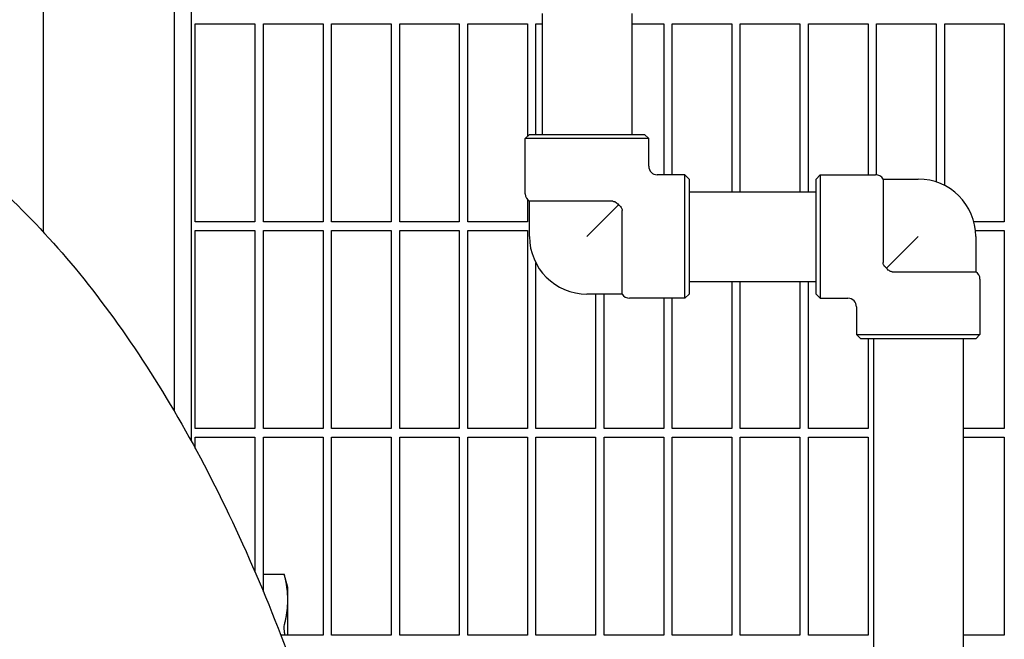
# Model space of a CAD drawing. Header units: inches. Extents: x 24 to 1128, y -69 to 748.
# Tile 649 of 656: x 738 to 752, y 632 to 641. Entities that reach past the tile are written whole.
import ezdxf

# ---------------------------------------------------------------- set-up
doc = ezdxf.new("R2010")
doc.units = ezdxf.units.IN
doc.header["$LTSCALE"] = 32
doc.header["$MEASUREMENT"] = 0
doc.layers.add('Visible (ANSI)', color=7, linetype='Continuous', lineweight=30)

msp = doc.modelspace()

# ---------------------------------------------------------------- linework, layer by layer
at = {"layer": 'Visible (ANSI)'}
for p, q in [((737.94063, 649.58853), (737.94063, 637.66083)), ((739.86063, 649.58853), (739.86063, 635.0355)), ((740.11063, 649.33853), (740.11063, 634.59634)), ((745.26472, 640.86853), (745.26472, 639.09353)), ((746.57972, 640.86853), (746.57972, 639.09353)), ((740.17313, 637.80728), (740.17313, 640.71353)), ((740.17313, 640.71353), (741.04813, 640.71353)), ((741.04813, 640.71353), (741.04813, 637.80728)), ((741.17313, 637.80728), (741.17313, 640.71353)), ((741.17313, 640.71353), (742.04813, 640.71353)), ((742.04813, 640.71353), (742.04813, 637.80728)), ((742.17313, 637.80728), (742.17313, 640.71353)), ((742.17313, 640.71353), (743.04813, 640.71353)), ((743.04813, 640.71353), (743.04813, 637.80728)), ((743.17313, 637.80728), (743.17313, 640.71353)), ((743.17313, 640.71353), (744.04813, 640.71353)), ((744.04813, 640.71353), (744.04813, 637.80728)), ((744.17313, 637.80728), (744.17313, 640.71353)), ((744.17313, 640.71353), (745.04813, 640.71353)), ((745.04813, 640.71353), (745.04813, 639.06319)), ((745.17313, 639.09353), (745.17313, 640.71353)), ((745.17313, 640.71353), (745.26472, 640.71353)), ((746.57972, 640.71353), (747.04813, 640.71353)), ((747.04813, 640.71353), (747.04813, 638.49978)), ((747.17313, 638.49978), (747.17313, 640.71353)), ((747.17313, 640.71353), (748.04813, 640.71353)), ((748.04813, 640.71353), (748.04813, 638.25103)), ((748.17313, 638.25103), (748.17313, 640.71353)), ((748.17313, 640.71353), (749.04813, 640.71353)), ((749.04813, 640.71353), (749.04813, 638.25103)), ((749.17313, 638.25103), (749.17313, 640.71353)), ((749.17313, 640.71353), (750.04813, 640.71353)), ((750.04813, 640.71353), (750.04813, 638.49978)), ((750.17313, 638.49906), (750.17313, 640.71353)), ((750.17313, 640.71353), (751.04813, 640.71353)), ((751.04813, 640.71353), (751.04813, 638.39511)), ((751.17313, 638.34256), (751.17313, 640.71353)), ((751.17313, 640.71353), (752.04813, 640.71353)), ((752.04813, 640.71353), (752.04813, 637.80728)), ((745.07847, 639.09353), (745.01597, 639.03103)), ((746.82847, 639.03103), (745.01597, 639.03103)), ((745.01597, 638.21853), (745.01597, 639.03103)), ((745.07847, 639.09353), (746.76597, 639.09353)), ((746.76597, 639.09353), (746.82847, 639.03103)), ((746.82847, 638.62478), (746.82847, 639.03103)), ((747.35972, 638.49978), (746.95347, 638.49978)), ((747.35972, 636.68728), (747.35972, 638.49978)), ((747.42222, 638.43728), (747.35972, 638.49978)), ((747.42222, 638.43728), (747.42222, 636.74978)), ((749.28472, 638.43728), (749.34722, 638.49978)), ((749.28472, 636.74978), (749.28472, 638.43728)), ((749.34722, 638.49978), (749.34722, 636.68728)), ((749.34722, 638.49978), (750.15972, 638.49978)), ((750.26798, 638.43728), (750.26798, 637.21321)), ((750.26798, 638.43728), (750.78472, 638.43728)), ((747.42222, 638.25103), (749.28472, 638.25103)), ((745.04813, 638.13483), (745.04813, 637.80728)), ((746.30255, 638.11028), (745.07847, 638.11028)), ((745.07847, 637.59353), (745.07847, 638.11028)), ((745.92222, 637.59353), (746.38711, 638.05841)), ((746.43897, 636.74978), (746.43897, 637.97385)), ((741.04813, 637.80728), (740.17313, 637.80728)), ((740.17313, 634.77603), (740.17313, 637.68228)), ((740.17313, 637.68228), (741.04813, 637.68228)), ((741.04813, 637.68228), (741.04813, 634.77603)), ((742.04813, 637.80728), (741.17313, 637.80728)), ((741.17313, 634.77603), (741.17313, 637.68228)), ((741.17313, 637.68228), (742.04813, 637.68228)), ((742.04813, 637.68228), (742.04813, 634.77603)), ((743.04813, 637.80728), (742.17313, 637.80728)), ((742.17313, 634.77603), (742.17313, 637.68228)), ((742.17313, 637.68228), (743.04813, 637.68228)), ((743.04813, 637.68228), (743.04813, 634.77603)), ((744.04813, 637.80728), (743.17313, 637.80728)), ((743.17313, 634.77603), (743.17313, 637.68228)), ((743.17313, 637.68228), (744.04813, 637.68228)), ((744.04813, 637.68228), (744.04813, 634.77603)), ((745.04813, 637.80728), (744.17313, 637.80728)), ((744.17313, 634.77603), (744.17313, 637.68228)), ((744.17313, 637.68228), (745.04813, 637.68228)), ((745.04813, 637.68228), (745.04813, 634.77603)), ((752.04813, 637.80728), (751.60095, 637.80728)), ((751.62379, 637.68228), (752.04813, 637.68228)), ((752.04813, 637.68228), (752.04813, 634.77603)), ((750.78472, 637.59353), (750.31984, 637.12864)), ((751.62847, 637.59353), (751.62847, 637.07678)), ((745.17313, 634.77603), (745.17313, 637.20523)), ((750.4044, 637.07678), (751.62847, 637.07678)), ((751.69097, 636.96853), (751.69097, 636.15603)), ((747.42222, 636.93603), (749.28472, 636.93603)), ((748.04813, 636.93603), (748.04813, 634.77603)), ((748.17313, 634.77603), (748.17313, 636.93603)), ((749.04813, 636.93603), (749.04813, 634.77603)), ((749.17313, 634.77603), (749.17313, 636.93603)), ((746.43897, 636.74978), (745.92222, 636.74978)), ((746.04813, 636.74978), (746.04813, 634.77603)), ((746.17313, 634.77603), (746.17313, 636.74978)), ((747.35972, 636.68728), (746.54722, 636.68728)), ((747.04813, 636.68728), (747.04813, 634.77603)), ((747.17313, 634.77603), (747.17313, 636.68728)), ((747.42222, 636.74978), (747.35972, 636.68728)), ((749.28472, 636.74978), (749.34722, 636.68728)), ((749.34722, 636.68728), (749.75347, 636.68728)), ((749.87847, 636.56228), (749.87847, 636.15603)), ((749.87847, 636.15603), (751.69097, 636.15603)), ((749.94097, 636.09353), (749.87847, 636.15603)), ((751.62847, 636.09353), (749.94097, 636.09353)), ((750.04813, 636.09353), (750.04813, 634.77603)), ((750.12722, 636.09353), (750.12722, 631.16853)), ((751.44222, 636.09353), (751.44222, 631.16853)), ((751.62847, 636.09353), (751.69097, 636.15603)), ((741.04813, 634.77603), (740.17313, 634.77603)), ((742.04813, 634.77603), (741.17313, 634.77603)), ((743.04813, 634.77603), (742.17313, 634.77603)), ((744.04813, 634.77603), (743.17313, 634.77603)), ((745.04813, 634.77603), (744.17313, 634.77603)), ((746.04813, 634.77603), (745.17313, 634.77603)), ((747.04813, 634.77603), (746.17313, 634.77603)), ((748.04813, 634.77603), (747.17313, 634.77603)), ((749.04813, 634.77603), (748.17313, 634.77603)), ((750.04813, 634.77603), (749.17313, 634.77603)), ((752.04813, 634.77603), (751.44222, 634.77603)), ((740.17313, 634.48225), (740.17313, 634.65103)), ((740.17313, 634.65103), (741.04813, 634.65103)), ((741.04813, 634.65103), (741.04813, 632.67493)), ((741.17313, 632.37955), (741.17313, 634.65103)), ((741.17313, 634.65103), (742.04813, 634.65103)), ((742.04813, 634.65103), (742.04813, 631.74478)), ((742.17313, 631.74478), (742.17313, 634.65103)), ((742.17313, 634.65103), (743.04813, 634.65103)), ((743.04813, 634.65103), (743.04813, 631.74478)), ((743.17313, 631.74478), (743.17313, 634.65103)), ((743.17313, 634.65103), (744.04813, 634.65103)), ((744.04813, 634.65103), (744.04813, 631.74478)), ((744.17313, 631.74478), (744.17313, 634.65103)), ((744.17313, 634.65103), (745.04813, 634.65103)), ((745.04813, 634.65103), (745.04813, 631.74478)), ((745.17313, 631.74478), (745.17313, 634.65103)), ((745.17313, 634.65103), (746.04813, 634.65103)), ((746.04813, 634.65103), (746.04813, 631.74478)), ((746.17313, 631.74478), (746.17313, 634.65103)), ((746.17313, 634.65103), (747.04813, 634.65103)), ((747.04813, 634.65103), (747.04813, 631.74478)), ((747.17313, 631.74478), (747.17313, 634.65103)), ((747.17313, 634.65103), (748.04813, 634.65103)), ((748.04813, 634.65103), (748.04813, 631.74478)), ((748.17313, 631.74478), (748.17313, 634.65103)), ((748.17313, 634.65103), (749.04813, 634.65103)), ((749.04813, 634.65103), (749.04813, 631.74478)), ((749.17313, 631.74478), (749.17313, 634.65103)), ((749.17313, 634.65103), (750.04813, 634.65103)), ((750.04813, 634.65103), (750.04813, 631.74478)), ((751.44222, 634.65103), (752.04813, 634.65103)), ((752.04813, 634.65103), (752.04813, 631.74478)), ((741.17313, 632.63819), (741.47882, 632.63819)), ((741.53063, 632.44481), (741.47882, 632.63819)), ((741.53063, 632.26059), (741.53063, 632.44481)), ((741.53063, 631.74478), (741.53063, 632.26059)), ((742.04813, 631.74478), (741.42701, 631.74478)), ((743.04813, 631.74478), (742.17313, 631.74478)), ((744.04813, 631.74478), (743.17313, 631.74478)), ((745.04813, 631.74478), (744.17313, 631.74478)), ((746.04813, 631.74478), (745.17313, 631.74478)), ((747.04813, 631.74478), (746.17313, 631.74478)), ((748.04813, 631.74478), (747.17313, 631.74478)), ((749.04813, 631.74478), (748.17313, 631.74478)), ((750.04813, 631.74478), (749.17313, 631.74478)), ((752.04813, 631.74478), (751.44222, 631.74478))]:
    msp.add_line(p, q, dxfattribs=at)
for centre, radius, start, end in [((746.95347, 638.62478), 0.125, 180, 270), ((750.15972, 638.37478), 0.125, 30, 90), ((750.78472, 637.59353), 0.84375, 0, 90), ((745.14097, 638.21853), 0.125, 180, 240), ((745.92222, 637.59353), 0.84375, 180, 270), ((751.56597, 636.96853), 0.125, 0, 60), ((746.54722, 636.81228), 0.125, 210, 270), ((749.75347, 636.56228), 0.125, 0, 90)]:
    msp.add_arc(centre, radius, start, end, dxfattribs=at)
for points, knots in [([(732.40563, 640.41853), (733.0446, 640.41853), (733.68319, 640.31565), (734.97677, 639.89882), (735.62901, 639.56978), (737.01628, 638.6136), (737.73743, 637.93624), (739.09568, 636.2974), (739.7301, 635.32798), (740.87285, 633.15659), (741.38108, 631.95452), (741.96996, 630.21076), (742.1137, 629.74821), (742.24834, 629.27594)], [0, 0, 0, 0, 0.15974213, 0.15974213, 0.33187701, 0.33187701, 0.5428347, 0.5428347, 0.759799, 0.759799, 0.9767633, 0.9767633, 1.05258961, 1.05258961, 1.05258961, 1.05258961]), ([(746.30255, 638.11028), (746.30884, 638.11028), (746.31505, 638.10956), (746.32711, 638.10666), (746.33284, 638.10453), (746.347, 638.09741), (746.35474, 638.09169), (746.37024, 638.0778), (746.37922, 638.06822), (746.38711, 638.05841)], [-0.452725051, -0.452725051, -0.452725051, -0.452725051, -0.39374992, -0.39374992, -0.335755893, -0.335755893, -0.245387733, -0.245387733, -0.144725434, -0.144725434, -0.144725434, -0.144725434]), ([(746.38711, 638.05841), (746.38941, 638.05656), (746.39167, 638.05468), (746.39982, 638.04762), (746.40788, 638.04017), (746.42161, 638.02449), (746.42724, 638.01656), (746.43755, 637.99464), (746.43897, 637.98295), (746.43897, 637.97385)], [-0.208322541, -0.208322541, -0.208322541, -0.208322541, -0.187392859, -0.187392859, -0.13036023, -0.13036023, -0.07767244, -0.07767244, 0, 0, 0, 0]), ([(750.31984, 637.12864), (750.31753, 637.1305), (750.31528, 637.13238), (750.30713, 637.13944), (750.29907, 637.14689), (750.28533, 637.16257), (750.27971, 637.1705), (750.2694, 637.19242), (750.26798, 637.20411), (750.26798, 637.21321)], [-0.208322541, -0.208322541, -0.208322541, -0.208322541, -0.187392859, -0.187392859, -0.13036023, -0.13036023, -0.07767244, -0.07767244, 0, 0, 0, 0]), ([(750.4044, 637.07678), (750.39811, 637.07678), (750.3919, 637.0775), (750.37984, 637.0804), (750.37411, 637.08253), (750.35995, 637.08965), (750.35221, 637.09537), (750.33671, 637.10926), (750.32773, 637.11884), (750.31984, 637.12864)], [-0.452725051, -0.452725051, -0.452725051, -0.452725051, -0.39374992, -0.39374992, -0.335755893, -0.335755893, -0.245387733, -0.245387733, -0.144725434, -0.144725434, -0.144725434, -0.144725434]), ([(741.48297, 632.62144), (741.48241, 632.62367), (741.48191, 632.62571), (741.47969, 632.63463), (741.47882, 632.63819), (741.47882, 632.63819)], [-0.674907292, -0.674907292, -0.674907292, -0.674907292, -0.642348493, -0.642348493, -0.514911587, -0.514911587, -0.514911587, -0.514911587]), ([(741.48297, 631.7915), (741.48241, 631.79597), (741.48191, 631.80045), (741.47969, 631.82239), (741.47882, 631.83951), (741.47882, 631.86848), (741.47969, 631.88205), (741.48191, 631.89506), (741.48241, 631.89752), (741.48297, 631.89975)], [-0.674907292, -0.674907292, -0.674907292, -0.674907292, -0.642348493, -0.642348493, -0.514911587, -0.514911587, -0.387474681, -0.387474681, -0.354915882, -0.354915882, -0.354915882, -0.354915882])]:
    msp.add_open_spline(points, degree=3, knots=knots, dxfattribs=at)
for points, weights in [([(741.53063, 632.26059), (741.53063, 632.43005), (741.48297, 632.62144)], [1, 1.05302826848, 1.0414979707]), ([(741.48297, 631.89975), (741.53063, 632.09113), (741.53063, 632.26059)], [1.0414979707, 1.05302826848, 1]), ([(741.48864, 631.74478), (741.4859, 631.76798), (741.48297, 631.7915)], [1.04266159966, 1.04219916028, 1.0414979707])]:
    msp.add_rational_spline(points, weights, degree=2, dxfattribs=at)

doc.saveas('drawing.dxf')
